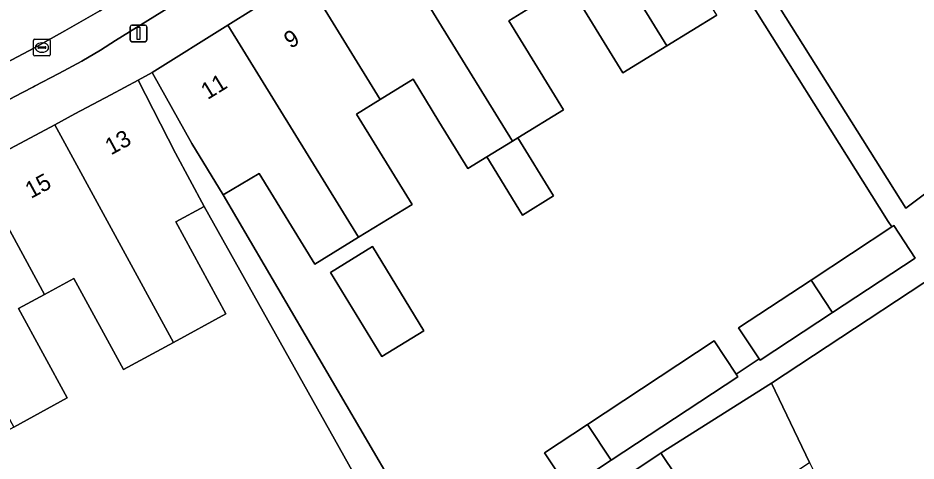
# Model space of a CAD drawing. Extents: x 159716 to 160783, y 383290 to 384031.
# Drawn here: x 160474.8 to 160528.5, y 383462.3 to 383488.7 of the extents above; entities that cross this region are included whole.
import ezdxf

# ---------------------------------------------------------------- set-up
doc = ezdxf.new("R2010")
doc.units = 0
for name, color, linetype in [('IMGEO_Erf', 7, 'Continuous'), ('IMGEO_Kolk', 7, 'Continuous'), ('IMGEO_Lichtmast', 7, 'Continuous'), ('IMGEO_Pand', 7, 'Continuous'), ('IMGEO_Pand_nummerreeks', 7, 'Continuous'), ('IMGEO_Parkeervlak_open', 7, 'Continuous'), ('IMGEO_Rijbaan_lokaal_open', 7, 'Continuous'), ('IMGEO_Voetpad_open', 7, 'Continuous')]:
    doc.layers.add(name, color=color, linetype=linetype)

msp = doc.modelspace()

# ---------------------------------------------------------------- linework, layer by layer
at = {"layer": 'IMGEO_Erf'}
for points in [[(160507.622, 383460.767), (160506.312, 383462.756), (160508.883, 383464.448), (160516.455, 383469.433), (160517.763, 383467.447), (160519.148, 383468.36), (160517.918, 383470.229), (160522.244, 383473.076), (160527.076, 383476.257), (160526.865, 383476.578), (160516.985, 383492.294), (160518.098, 383492.994), (160519.359, 383490.987), (160519.624, 383490.566), (160527.919, 383477.37), (160534.319, 383482.179)], [(160516.605, 383488.904), (160513.625, 383487.074), (160510.995, 383485.459), (160507.74, 383490.76)], [(160505.742, 383489.533), (160504.18, 383488.574), (160507.444, 383483.258), (160504.71, 383481.58), (160506.844, 383478.102), (160504.988, 383476.963), (160502.854, 383480.442), (160501.719, 383479.746), (160500, 383482.559), (160498.462, 383485.076), (160496.493, 383483.868), (160495.073, 383482.997), (160498.39, 383477.59), (160495.196, 383475.63), (160492.582, 383474.026), (160489.253, 383479.453), (160487.097, 383478.174), (160500.168, 383455.857)], [(160497.006, 383457.762), (160485.963, 383477.476), (160484.272, 383476.559), (160487.266, 383471.064), (160484.122, 383469.351), (160481.139, 383467.726), (160478.172, 383473.172), (160476.413, 383472.214), (160474.869, 383471.373), (160477.78, 383466.03), (160474.581, 383464.288), (160471.77, 383462.757), (160468.871, 383468.079), (160466.94, 383467.027), (160465.309, 383466.139), (160468.209, 383460.817)]]:
    msp.add_lwpolyline(points, dxfattribs=at)
for points in [[(160499.106, 383470.042), (160496.595, 383468.501), (160493.509, 383473.531), (160496.02, 383475.072)], [(160519.886, 383466.914), (160513.276, 383462.739), (160513.332, 383462.656), (160516.473, 383457.959), (160517.306, 383458.515), (160517.094, 383458.837), (160520.557, 383461.113), (160522.15, 383462.16)]]:
    msp.add_lwpolyline(points, close=True, dxfattribs=at)
at = {"layer": 'IMGEO_Kolk'}
for p, q in [((160475.764, 383486.546), (160475.764, 383487.398)), ((160475.839, 383487.472), (160476.691, 383487.472)), ((160476.252, 383487.252), (160476.277, 383487.252)), ((160476.765, 383487.398), (160476.765, 383486.546)), ((160476.023, 383486.966), (160476.023, 383486.978)), ((160476.461, 383486.929), (160476.063, 383486.929)), ((160476.066, 383487.015), (160476.464, 383487.015)), ((160476.275, 383486.692), (160476.25, 383486.692)), ((160476.507, 383486.978), (160476.507, 383486.966)), ((160476.691, 383486.472), (160475.839, 383486.472))]:
    msp.add_line(p, q, dxfattribs=at)
for points in [[(160475.764, 383486.546), (160475.764, 383487.398)], [(160475.839, 383487.472), (160476.691, 383487.472)], [(160476.765, 383487.398), (160476.765, 383486.546)], [(160476.691, 383486.472), (160475.839, 383486.472)]]:
    msp.add_lwpolyline(points, dxfattribs=at)
for centre, radius, start, end in [((160475.841, 383487.396), 0.0765, 91.552, 178.448), ((160475.841, 383487.396), 0.0765, 91.552, 178.448), ((160476.689, 383487.396), 0.0765, 1.552, 88.448), ((160476.689, 383487.396), 0.0765, 1.552, 88.448), ((160476.063, 383486.975), 0.0403, 85.8775, 175.7526), ((160476.06, 383486.965), 0.0366, 178.938, 274.7102), ((160476.464, 383486.972), 0.043, 264.8664, 352.4533), ((160476.468, 383486.977), 0.0386, 1.7309, 96.639), ((160475.841, 383486.548), 0.0765, 181.552, 268.448), ((160475.841, 383486.548), 0.0765, 181.552, 268.448), ((160476.689, 383486.548), 0.0765, 271.552, 358.448), ((160476.689, 383486.548), 0.0765, 271.552, 358.448)]:
    msp.add_arc(centre, radius, start, end, dxfattribs=at)
for centre, major_axis, ratio, start_param, end_param in [((160476.251, 383486.972), (-0.387, 0.002), 0.722429, 4.712389, 7.853982), ((160476.276, 383486.972), (-0.39, 0.002), 0.717154, 1.570796, 4.712389)]:
    msp.add_ellipse(centre, major_axis=major_axis, ratio=ratio, start_param=start_param, end_param=end_param, dxfattribs=at)
at = {"layer": 'IMGEO_Lichtmast'}
for p, q in [((160481.642, 383488.32), (160482.432, 383488.32)), ((160482.432, 383488.32), (160481.642, 383488.32)), ((160481.542, 383487.42), (160481.542, 383488.22)), ((160481.542, 383488.22), (160481.542, 383487.42)), ((160482.532, 383488.22), (160482.532, 383487.42)), ((160482.532, 383487.42), (160482.532, 383488.22)), ((160482.432, 383487.32), (160481.642, 383487.32)), ((160481.642, 383487.32), (160482.432, 383487.32))]:
    msp.add_line(p, q, dxfattribs=at)
msp.add_lwpolyline([(160481.962, 383488.195), (160482.112, 383488.195), (160482.112, 383487.445), (160481.962, 383487.445), (160481.962, 383488.195)], dxfattribs=at)
for centre, start, end in [((160481.642, 383488.22), 90, 180), ((160481.642, 383488.22), 90, 180), ((160482.432, 383488.22), 0, 90), ((160482.432, 383488.22), 360, 90), ((160481.642, 383487.42), 180, 270), ((160481.642, 383487.42), 180, 270), ((160482.432, 383487.42), 270, 0), ((160482.432, 383487.42), 270, 0)]:
    msp.add_arc(centre, 0.1, start, end, dxfattribs=at)
at = {"layer": 'IMGEO_Pand'}
for points in [[(160515.083, 383495.32), (160513.612, 383497.741), (160510.513, 383502.782), (160505.777, 383499.821), (160513.625, 383487.074), (160516.605, 383488.904), (160513.325, 383494.245)], [(160505.777, 383499.821), (160501.178, 383496.945), (160505.742, 383489.533), (160507.74, 383490.76), (160510.995, 383485.459), (160513.625, 383487.074)], [(160505.742, 383489.533), (160501.178, 383496.945), (160496.58, 383494.069), (160500, 383488.516), (160504.391, 383481.385), (160504.71, 383481.58), (160507.444, 383483.258), (160504.18, 383488.574)], [(160500, 383488.516), (160496.58, 383494.069), (160491.982, 383491.194), (160496.493, 383483.868), (160498.462, 383485.076), (160500, 383482.559), (160501.719, 383479.746), (160502.854, 383480.442), (160504.391, 383481.385)], [(160496.493, 383483.868), (160491.982, 383491.194), (160487.383, 383488.318), (160495.196, 383475.63), (160498.39, 383477.59), (160495.073, 383482.997)], [(160487.383, 383488.318), (160482.856, 383485.488), (160485.231, 383481.236), (160487.097, 383478.174), (160489.253, 383479.453), (160492.582, 383474.026), (160495.196, 383475.63)], [(160485.963, 383477.476), (160484.245, 383480.665), (160482.026, 383485.026), (160480.377, 383484.144), (160478.241, 383483.001), (160477.037, 383482.36), (160484.122, 383469.351), (160487.266, 383471.064), (160484.272, 383476.559)], [(160477.037, 383482.36), (160472.268, 383479.822), (160476.413, 383472.214), (160478.172, 383473.172), (160481.139, 383467.726), (160484.122, 383469.351)], [(160504.71, 383481.58), (160504.391, 383481.385), (160502.854, 383480.442), (160504.988, 383476.963), (160506.844, 383478.102)], [(160472.268, 383479.822), (160467.502, 383477.285), (160474.581, 383464.288), (160477.78, 383466.03), (160474.869, 383471.373), (160476.413, 383472.214)], [(160527.076, 383476.257), (160522.244, 383473.076), (160523.473, 383471.209), (160523.523, 383471.133), (160528.474, 383474.392), (160527.195, 383476.335)], [(160496.595, 383468.501), (160499.106, 383470.042), (160496.02, 383475.072), (160493.509, 383473.531)], [(160522.244, 383473.076), (160517.918, 383470.229), (160519.148, 383468.36), (160519.197, 383468.286), (160523.523, 383471.133), (160523.473, 383471.209)], [(160517.763, 383467.447), (160516.455, 383469.433), (160508.883, 383464.448), (160510.288, 383462.313), (160517.861, 383467.298)], [(160508.883, 383464.448), (160506.312, 383462.756), (160507.622, 383460.767), (160507.718, 383460.621), (160510.288, 383462.313)], [(160502.873, 383455.796), (160506.076, 383451.01), (160516.473, 383457.959), (160513.332, 383462.656), (160513.276, 383462.739)]]:
    msp.add_lwpolyline(points, close=True, dxfattribs=at)
msp.add_lwpolyline([(160533.13, 383475.632), (160519.886, 383466.914), (160522.15, 383462.16), (160524.847, 383456.797), (160526.938, 383452.377), (160527.104, 383452.48), (160528.099, 383453.096), (160527.914, 383453.394), (160527.039, 383452.851), (160524.052, 383459.137), (160524.256, 383459.263), (160524.034, 383459.62), (160526.581, 383461.205), (160530.644, 383454.676)], dxfattribs=at)
at = {"layer": 'IMGEO_Parkeervlak_open'}
for points in [[(160486.172, 383493.171), (160479.723, 383489.166), (160477.633, 383487.98), (160475.827, 383486.951), (160470.424, 383484.097)], [(160471.977, 383482.658), (160475.102, 383484.288), (160475.759, 383484.63), (160475.813, 383484.659), (160477.273, 383485.42), (160478.649, 383486.162), (160479.757, 383486.826), (160480.657, 383487.387), (160486.63, 383491.095)]]:
    msp.add_lwpolyline(points, dxfattribs=at)
at = {"layer": 'IMGEO_Rijbaan_lokaal_open'}
msp.add_lwpolyline([(160444.425, 383474.364), (160442.414, 383473.513), (160443.698, 383470.478), (160444.194, 383470.688), (160446.383, 383471.66), (160448.326, 383472.59), (160450.686, 383473.825), (160452.428, 383474.705), (160468.689, 383483.205), (160470.424, 383484.097), (160475.827, 383486.951), (160477.633, 383487.98), (160479.723, 383489.166), (160486.172, 383493.171)], dxfattribs=at)
at = {"layer": 'IMGEO_Voetpad_open'}
for points in [[(160432.435, 383460.679), (160437.405, 383462.822), (160442.373, 383464.964), (160447.343, 383467.106), (160452.408, 383469.29), (160453.253, 383469.701), (160457.967, 383472.21), (160462.733, 383474.747), (160467.502, 383477.285), (160472.268, 383479.822), (160477.037, 383482.36), (160478.241, 383483.001), (160480.377, 383484.144), (160482.026, 383485.026), (160482.856, 383485.488), (160487.383, 383488.318), (160491.982, 383491.194), (160496.58, 383494.069), (160501.178, 383496.945), (160505.777, 383499.821), (160510.513, 383502.782), (160513.025, 383504.314), (160521.892, 383510.886), (160528.836, 383516.141)], [(160534.319, 383482.179), (160527.919, 383477.37), (160519.624, 383490.566), (160519.359, 383490.987), (160518.098, 383492.994), (160516.985, 383492.294), (160526.865, 383476.578), (160527.076, 383476.257), (160527.195, 383476.335), (160528.474, 383474.392), (160523.523, 383471.133), (160519.197, 383468.286), (160519.148, 383468.36), (160517.763, 383467.447), (160517.861, 383467.298), (160510.288, 383462.313), (160507.718, 383460.621)], [(160486.63, 383491.095), (160480.657, 383487.387), (160479.757, 383486.826), (160478.649, 383486.162), (160477.273, 383485.42), (160475.813, 383484.659), (160475.759, 383484.63), (160475.102, 383484.288), (160471.977, 383482.658)], [(160500.168, 383455.857), (160487.097, 383478.174), (160485.231, 383481.236), (160482.856, 383485.488), (160482.026, 383485.026), (160484.245, 383480.665), (160485.963, 383477.476), (160497.006, 383457.762)], [(160502.873, 383455.796), (160513.276, 383462.739), (160519.886, 383466.914), (160533.13, 383475.632)]]:
    msp.add_lwpolyline(points, dxfattribs=at)

# ---------------------------------------------------------------- texts
at = {"layer": 'IMGEO_Pand_nummerreeks'}
for s, rotation, p in [('9', 31.5757, (160491.127, 383486.878)), ('11', 31.5929, (160486.165, 383483.828)), ('13', 28.5791, (160480.388, 383480.521)), ('15', 28.5791, (160475.61, 383477.919))]:
    msp.add_text(s, height=1, rotation=rotation, dxfattribs=at).set_placement(p)

doc.saveas('drawing.dxf')
